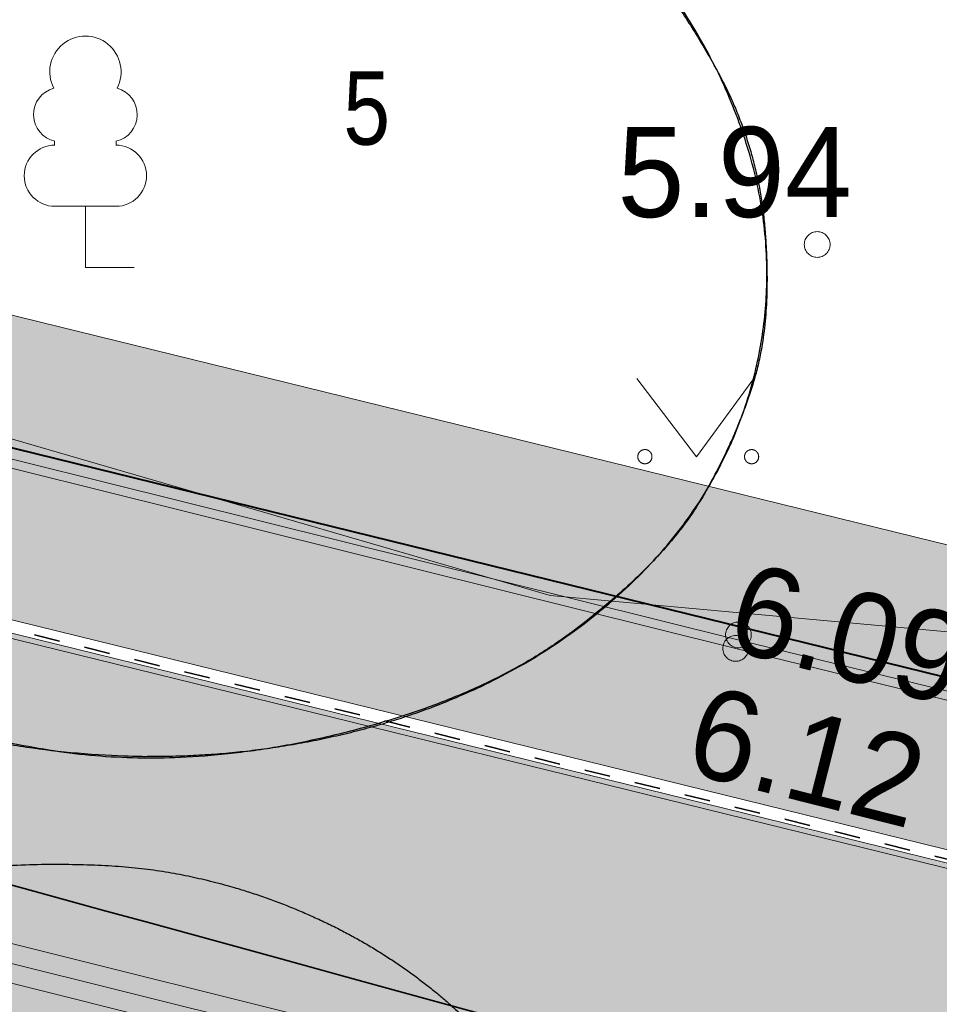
# Model space of a CAD drawing. Header units: metres. Extents: x 538891 to 1080079, y 6588829 to 13178720.
# Tile 559 of 656: x 539958.23 to 539965.37, y 6589312.12 to 6589319.77. Entities that reach past the tile are written whole.
import ezdxf

# ---------------------------------------------------------------- set-up
doc = ezdxf.new("R2010")
doc.units = ezdxf.units.M
doc.header["$LTSCALE"] = 0.4
doc.linetypes.add('#9_VIA31', pattern=[1, 0.5, -0.5])
for name, color, linetype in [('DENDRO', 7, 'Continuous'), ('GEO', 7, 'Continuous'), ('KOLDE PST', 7, 'Continuous')]:
    doc.layers.add(name, color=color, linetype=linetype)
doc.styles.add('Arial Narrow', font='ARIALN.TTF')
doc.styles.add('HK Explorer Book', font='txt')
doc.linetypes.add('EP_KBL', pattern='A,0,[1,EP_KBL.shx,S=1,R=0,X=0,Y=-0.5],-18.999', length=18.999)
doc.linetypes.add('MP_KBL', pattern='A,0,[1,MP_KBL.shx,S=1,R=0,X=0,Y=-0.5],-18.999', length=18.999)

# ---------------------------------------------------------------- blocks, each defined once
blk = doc.blocks.new('#9_019061_PP_TL (2D)')
at = {"linetype": 'Continuous', "lineweight": 0, "true_color": 0xffdf7f}
blk.add_hatch(color=41, dxfattribs=at).paths.add_polyline_path([(540078.0033, 6589286.7423), (539977.6469, 6589311.7785), (539969.9076, 6589313.5547), (539852.4138, 6589342.4308), (539846.4696, 6589343.9242), (539792.5735, 6589357.3852), (539787.2162, 6589358.7225), (539640.4989, 6589395.7995), (539628.2654, 6589398.679), (539563.8529, 6589414.9644), (539555.9774, 6589416.8194), (539478.7291, 6589436.237), (539478.4122, 6589434.9762), (539555.6416, 6589415.5634), (539563.5342, 6589413.7041), (539630.8259, 6589396.6907), (539632.5627, 6589396.2912), (539640.0546, 6589394.5709), (539786.8499, 6589357.4742), (539792.2585, 6589356.1239), (539846.1546, 6589342.6629), (539852.1036, 6589341.1684), (539969.5973, 6589312.2922), (539977.3441, 6589310.5142), (540019.7245, 6589299.9414), (540032.932, 6589296.6465), (540077.6886, 6589285.481), (540077.6957, 6589285.4791)])
at = {"linetype": 'Continuous', "lineweight": 0, "true_color": 0xadadad}
h = blk.add_hatch(color=253, dxfattribs=at)
edge = h.paths.add_edge_path()
edge.add_line((539477.7627, 6589431.943), (539486.2568, 6589429.8079))
edge.add_line((539486.2568, 6589429.8079), (539486.1105, 6589429.226))
edge.add_line((539486.1105, 6589429.226), (539487.5653, 6589428.8603))
edge.add_line((539487.5653, 6589428.8603), (539487.7115, 6589429.4422))
edge.add_line((539487.7115, 6589429.4422), (539555.6592, 6589412.3625))
edge.add_line((539555.6592, 6589412.3625), (539562.7558, 6589410.6487))
edge.add_line((539562.7558, 6589410.6487), (539566.8069, 6589409.6791))
edge.add_line((539566.8069, 6589409.6791), (539620.1117, 6589396.2021))
edge.add_arc((539619.597, 6589394.1661), 2.1, -13.65347, 75.81127, ccw=False)
edge.add_line((539621.6376, 6589393.6704), (539620.7163, 6589389.8777))
edge.add_line((539620.7163, 6589389.8777), (539624.4089, 6589388.9807))
edge.add_line((539624.4089, 6589388.9807), (539625.3126, 6589392.7008))
edge.add_arc((539627.3532, 6589392.2051), 2.1, 75.81125, 166.34655, ccw=False)
edge.add_line((539627.868, 6589394.241), (539632.6018, 6589393.0442))
edge.add_line((539632.6018, 6589393.0442), (539643.0719, 6589390.611))
edge.add_line((539643.0719, 6589390.611), (539786.0372, 6589354.4821))
edge.add_line((539786.0372, 6589354.4821), (539792.3012, 6589352.918))
edge.add_line((539792.3012, 6589352.918), (539845.3439, 6589339.6702))
edge.add_line((539845.3439, 6589339.6702), (539851.4125, 6589338.146))
edge.add_line((539851.4125, 6589338.146), (539860.749, 6589335.8514))
edge.add_line((539860.749, 6589335.8514), (539968.6993, 6589309.3207))
edge.add_line((539968.6993, 6589309.3207), (539969.2266, 6589309.1971))
edge.add_line((539969.2266, 6589309.1971), (539974.9736, 6589307.8505))
edge.add_line((539974.9736, 6589307.8505), (539975.8876, 6589307.6363))
edge.add_line((539975.8876, 6589307.6363), (539978.9425, 6589306.9204))
edge.add_line((539978.9425, 6589306.9204), (540047.1254, 6589289.9107))
edge.add_arc((540046.6171, 6589287.8731), 2.1, -13.97098, 75.9922, ccw=False)
edge.add_line((540048.6549, 6589287.3661), (540047.8151, 6589283.9904))
edge.add_line((540047.8151, 6589283.9904), (540051.5027, 6589283.073))
edge.add_line((540051.5027, 6589283.073), (540052.3413, 6589286.4437))
edge.add_arc((540054.3792, 6589285.9367), 2.1, 75.99219, 166.02903, ccw=False)
edge.add_line((540054.8875, 6589287.9742), (540076.8169, 6589282.5034))
edge.add_line((540076.8169, 6589282.5034), (540083.4395, 6589280.8094))
edge.add_line((540083.4395, 6589280.8094), (540088.4942, 6589279.5354))
edge.add_arc((540094.4575, 6589303.1955), 24.4, 255.8537, 302.82323)
edge.add_line((540107.6835, 6589282.691), (540136.9507, 6589301.5692))
edge.add_arc((540138.089, 6589299.8045), 2.1, 48.26669, 122.82323, ccw=False)
edge.add_line((540139.4869, 6589301.3716), (540137.7713, 6589305.6684))
edge.add_line((540137.7713, 6589305.6684), (540106.0574, 6589285.212))
edge.add_arc((540094.4575, 6589303.1955), 21.4, 255.8537, 302.82323, ccw=False)
edge.add_line((540089.2274, 6589282.4444), (540083.9479, 6589283.7751))
edge.add_line((540083.9479, 6589283.7751), (540077.6641, 6589285.384))
edge.add_line((540077.6641, 6589285.384), (540032.9078, 6589296.5495))
edge.add_line((540032.9078, 6589296.5495), (540019.7003, 6589299.8444))
edge.add_line((540019.7003, 6589299.8444), (539977.3208, 6589310.4169))
edge.add_line((539977.3208, 6589310.4169), (539969.5742, 6589312.1949))
edge.add_line((539969.5742, 6589312.1949), (539852.0795, 6589341.0713))
edge.add_line((539852.0795, 6589341.0713), (539846.1303, 6589342.5659))
edge.add_line((539846.1303, 6589342.5659), (539792.2343, 6589356.0269))
edge.add_line((539792.2343, 6589356.0269), (539786.8255, 6589357.3772))
edge.add_line((539786.8255, 6589357.3772), (539640.0312, 6589394.4737))
edge.add_line((539640.0312, 6589394.4737), (539632.5403, 6589396.1938))
edge.add_line((539632.5403, 6589396.1938), (539630.8025, 6589396.5935))
edge.add_line((539630.8025, 6589396.5935), (539563.5105, 6589413.6069))
edge.add_line((539563.5105, 6589413.6069), (539555.618, 6589415.4662))
edge.add_line((539555.618, 6589415.4662), (539478.4851, 6589434.8547))
edge.add_line((539478.4851, 6589434.8547), (539477.7627, 6589431.943))
at = {"color": 5, "linetype": 'Continuous', "lineweight": 40, "true_color": 0x0000ff}
blk.add_line((539934.579, 6589322.2373), (539969.7632, 6589313.5902), dxfattribs=at)
at = {"color": 26, "linetype": 'Continuous', "lineweight": 9, "true_color": 0x7f1f00, "flags": 128}
for points in [[(539478.3784, 6589434.8403), (539555.6085, 6589415.4274), (539563.501, 6589413.5681), (539630.7931, 6589396.5546), (539632.5313, 6589396.1548), (539640.0218, 6589394.4348), (539786.8158, 6589357.3384), (539792.2246, 6589355.9881), (539846.1206, 6589342.5271), (539852.0698, 6589341.0325), (539969.5649, 6589312.156), (539977.3115, 6589310.378), (540019.6906, 6589299.8056), (540032.8981, 6589296.5107), (540077.6543, 6589285.3452), (540083.938, 6589283.7363), (540089.2176, 6589282.4056, 0.207862), (540106.0791, 6589285.1784), (540137.895, 6589305.7007)], [(539478.4122, 6589434.9762), (539555.6416, 6589415.5634), (539563.5342, 6589413.7041), (539630.8259, 6589396.6907), (539632.5627, 6589396.2912), (539640.0546, 6589394.5709), (539786.8499, 6589357.4742), (539792.2585, 6589356.1239), (539846.1546, 6589342.6629), (539852.1036, 6589341.1684), (539969.5973, 6589312.2922), (539977.3441, 6589310.5142), (540019.7245, 6589299.9414), (540032.932, 6589296.6465), (540077.6886, 6589285.481), (540083.9725, 6589283.872), (540089.2518, 6589282.5414, 0.207862), (540106.0032, 6589285.2961), (540137.8191, 6589305.8183)]]:
    blk.add_lwpolyline(points, format="xyb", dxfattribs=at)
at = {"color": 26, "linetype": '#9_VIA31', "lineweight": 35, "true_color": 0x7f1f00, "flags": 128}
blk.add_lwpolyline([(538967.1483, 6589597.1198), (538965.7735, 6589591.5311), (538963.4364, 6589580.6686, 0.090401), (538963.1942, 6589573.0076), (538965.8297, 6589555.4153, 0.276139), (538973.2354, 6589546.3975), (538977.3219, 6589545.1854), (538983.151, 6589543.6469, 0.054191), (538991.0305, 6589542.4578), (538997.302, 6589542.1974, -0.05419), (539002.245, 6589541.4515), (539020.5147, 6589536.6295), (539037.1212, 6589531.4502, 0.091075), (539048.3729, 6589530.0857), (539075.1436, 6589531.72, -0.076752), (539091.2903, 6589530.2261), (539160.9259, 6589512.7814), (539209.5338, 6589500.5119), (539288.5486, 6589480.4527, 0.019126), (539291.6426, 6589479.7921), (539316.1157, 6589475.5377), (539397.2134, 6589455.1415), (539432.3306, 6589446.2745), (539471.4818, 6589436.6141), (539478.3953, 6589434.9083), (539555.6251, 6589415.4954), (539563.5176, 6589413.6361), (539630.8095, 6589396.6227), (539632.547, 6589396.223), (539640.0382, 6589394.5029), (539786.8328, 6589357.4063), (539792.2416, 6589356.056), (539846.1376, 6589342.595), (539852.0867, 6589341.1004), (539969.5811, 6589312.2241), (539977.3278, 6589310.4461), (540019.7076, 6589299.8735), (540032.915, 6589296.5786), (540077.6715, 6589285.4131), (540083.9553, 6589283.8041), (540089.2347, 6589282.4735, 0.207862), (540106.0411, 6589285.2372), (540137.857, 6589305.7595)], format="xyb", dxfattribs=at)
at = {"color": 41, "linetype": 'Continuous', "lineweight": 9, "true_color": 0xffdf7f, "flags": 128}
blk.add_lwpolyline([(539640.0546, 6589394.5709), (539786.8499, 6589357.4742), (539792.2585, 6589356.1239), (539846.1546, 6589342.6629), (539852.1036, 6589341.1684), (539969.5973, 6589312.2922), (539977.3441, 6589310.5142), (540019.7245, 6589299.9414), (540032.932, 6589296.6465), (540077.6886, 6589285.481), (540077.6957, 6589285.4791), (540078.0033, 6589286.7423), (539977.6469, 6589311.7785), (539969.9076, 6589313.5547), (539852.4138, 6589342.4308), (539846.4696, 6589343.9242), (539792.5735, 6589357.3852), (539787.2162, 6589358.7225), (539640.4989, 6589395.7995)], dxfattribs=at)
at = {"color": 251, "linetype": 'Continuous', "lineweight": 9, "true_color": 0x5b5b5b, "flags": 128}
blk.add_lwpolyline([(540032.9078, 6589296.5495), (540019.7003, 6589299.8444), (539977.3208, 6589310.4169), (539969.5742, 6589312.1949), (539852.0795, 6589341.0713), (539846.1303, 6589342.5659), (539792.2343, 6589356.0269), (539786.8255, 6589357.3772), (539640.0312, 6589394.4737)], dxfattribs=at)
at = {"color": 5, "linetype": 'Continuous', "lineweight": 35, "true_color": 0x0000ff, "flags": 128}
blk.add_lwpolyline([(539957.8954, 6589313.1168), (539958.2595, 6589313.017), (539958.8682, 6589312.8501), (539959.2243, 6589312.7524), (539959.5744, 6589312.6564), (539960.189, 6589312.4879), (539960.8139, 6589312.3166), (539961.1537, 6589312.2234), (539961.7867, 6589312.0498)], dxfattribs=at)
blk = doc.blocks.new('KOLDE PST TL')
at = {"color": 7}
blk.add_blockref('#9_019061_PP_TL (2D)', (0, 0), dxfattribs=at)
blk = doc.blocks.new('#13_KOLDE TAIM (2D)')
at = {"linetype": 'Continuous', "lineweight": 0, "true_color": 0xc4f877}
blk.add_hatch(color=71, dxfattribs=at).paths.add_polyline_path([(539935.4085, 6589325.6376), (539936.3854, 6589325.3975), (539935.7887, 6589322.9697), (539969.5999, 6589314.66), (539969.611, 6589314.619), (539969.7632, 6589313.5902), (539934.579, 6589322.2373), (539935.1756, 6589324.665)])
at = {"color": 71, "linetype": 'Continuous', "lineweight": 5, "true_color": 0xc4f877, "flags": 128}
blk.add_lwpolyline([(539935.4085, 6589325.6376), (539936.3854, 6589325.3975), (539935.7887, 6589322.9697), (539969.5999, 6589314.66), (539969.611, 6589314.619), (539969.7632, 6589313.5902), (539934.579, 6589322.2373), (539935.1756, 6589324.665)], close=True, dxfattribs=at)
blk = doc.blocks.new('Kolde pst Taim')
at = {"color": 13, "true_color": 0xff4646}
blk.add_blockref('#13_KOLDE TAIM (2D)', (0, 0), dxfattribs=at)
blk = doc.blocks.new('LEHTP1')
at = {"color": 252, "linetype": 'Continuous', "lineweight": 9, "true_color": 0x888888}
for p, q in [((-0.48, 1.96), (-0.48, 1.9)), ((0.48, 1.96), (0.48, 1.9)), ((0.48, 0.95), (-0.48, 0.95)), ((0, 0), (0, 0.95)), ((0.76, 0), (0, 0))]:
    blk.add_line(p, q, dxfattribs=at)
for centre, radius, start, end in [((0, 3.04), 0.554, 332.5799, 207.4201), ((-0.38, 2.375), 0.425, 105.2441, 257.079), ((0.38, 2.375), 0.425, 282.921, 74.7559), ((-0.475, 1.425), 0.475, 90, 270), ((0.475, 1.425), 0.475, 270, 90)]:
    blk.add_arc(centre, radius, start, end, dxfattribs=at)
blk = doc.blocks.new('MURU')
at = {"color": 7, "linetype": 'Continuous', "lineweight": 9}
for p, q in [((-0.927, 1.213), (0, 0)), ((0, 0), (0.891, 1.213))]:
    blk.add_line(p, q, dxfattribs=at)
for points in [[(-0.908, 0.028), (-0.901, 0.057), (-0.859, 0.099), (-0.802, 0.114), (-0.745, 0.099), (-0.703, 0.057), (-0.688, 0), (-0.703, -0.057), (-0.745, -0.099), (-0.802, -0.114), (-0.859, -0.099), (-0.901, -0.057), (-0.916, 0), (-0.908, 0.028)], [(0.749, 0.028), (0.757, 0.057), (0.799, 0.099), (0.856, 0.114), (0.912, 0.099), (0.954, 0.057), (0.969, 0), (0.954, -0.057), (0.912, -0.099), (0.856, -0.114), (0.799, -0.099), (0.757, -0.057), (0.742, 0), (0.749, 0.028)]]:
    blk.add_open_spline(points, degree=2, dxfattribs=at)

msp = doc.modelspace()

# ---------------------------------------------------------------- linework, layer by layer
at = {"layer": 'DENDRO', "color": 5, "linetype": 'Continuous', "lineweight": 25, "true_color": 0x0000ff}
msp.add_open_spline([(539960.5298, 6589314.1706), (539959.1804, 6589313.8987), (539956.3397, 6589314.5233), (539954.1181, 6589316.1489), (539953.1108, 6589318.3399), (539953.5878, 6589320.5092), (539955.4213, 6589322.0756), (539958.1199, 6589322.6194), (539960.9606, 6589321.9948), (539963.1822, 6589320.3692), (539964.1895, 6589318.1782), (539963.7125, 6589316.0088), (539961.8791, 6589314.4424), (539960.5298, 6589314.1706)], degree=2, dxfattribs=at)
msp.add_open_spline([(539953.3493, 6589319.4246), (539953.3424, 6589319.3929), (539953.3354, 6589319.3613), (539953.214, 6589318.7687), (539953.4599, 6589317.3654), (539954.283, 6589316.1663), (539955.523, 6589314.9863), (539957.4207, 6589314.2607), (539959.4762, 6589313.9243), (539961.8233, 6589314.4829), (539963.2542, 6589315.5732), (539963.8212, 6589316.5781), (539964.063, 6589317.4565), (539963.9655, 6589318.7709), (539963.3252, 6589319.953), (539962.2916, 6589321.1674), (539960.5272, 6589322.0481), (539958.511, 6589322.5844), (539955.9843, 6589322.248), (539954.3177, 6589321.2365), (539953.5069, 6589320.0741), (539953.3632, 6589319.4878), (539953.3563, 6589319.4562), (539953.3493, 6589319.4246)], degree=2, knots=[0, 0, 0, 0.002956, 0.002956, 0.058183, 0.113409, 0.168636, 0.223863, 0.27909, 0.334317, 0.389543, 0.44477, 0.499997, 0.555224, 0.61045, 0.665677, 0.720904, 0.776131, 0.831357, 0.886584, 0.941811, 0.997038, 0.997038, 1, 1, 1], dxfattribs=at)
at = {"layer": 'DENDRO', "color": 30, "linetype": 'Continuous', "lineweight": 25, "true_color": 0xff7f00}
msp.add_open_spline([(539955.5145, 6589311.2626), (539955.5092, 6589311.2404), (539955.5039, 6589311.2182), (539955.4097, 6589310.8007), (539955.5988, 6589309.7876), (539956.2442, 6589308.9275), (539956.8775, 6589308.3915), (539957.6906, 6589307.9561), (539958.6203, 6589307.6829), (539959.5702, 6589307.6054), (539960.8913, 6589307.7888), (539962.0004, 6589308.5139), (539962.4369, 6589309.2183), (539962.538, 6589309.5798), (539962.6144, 6589309.9485), (539962.5493, 6589310.7782), (539962.0477, 6589311.6308), (539961.5145, 6589312.1917), (539960.7857, 6589312.686), (539959.9039, 6589313.0467), (539958.9513, 6589313.2237), (539957.5498, 6589313.1788), (539956.2606, 6589312.5298), (539955.6346, 6589311.7195), (539955.5252, 6589311.307), (539955.5199, 6589311.2848), (539955.5145, 6589311.2626)], degree=2, knots=[0, 0, 0, 0.002527, 0.002527, 0.049905, 0.097283, 0.144661, 0.192039, 0.239417, 0.286795, 0.334173, 0.381551, 0.428929, 0.476308, 0.523686, 0.571064, 0.618442, 0.66582, 0.713198, 0.760576, 0.807954, 0.855332, 0.90271, 0.950088, 0.997466, 0.997466, 1, 1, 1], dxfattribs=at)
at = {"layer": 'GEO', "color": 8, "linetype": 'MP_KBL', "lineweight": 9, "true_color": 0x7d7d7d, "flags": 128}
msp.add_lwpolyline([(539915.5066, 6589327.2572), (539916.0137, 6589327.1327), (539916.3059, 6589327.4391), (539916.3696, 6589327.0608), (539924.6243, 6589324.9448), (539924.879, 6589325.31), (539924.9148, 6589324.9092), (539933.8158, 6589322.7326), (539934.0197, 6589322.987), (539934.1085, 6589322.657), (539942.164, 6589320.6878), (539942.4607, 6589321.0118), (539942.5589, 6589320.6469), (539953.176, 6589318.009), (539953.644, 6589318.2668), (539953.768, 6589317.785), (539962.345, 6589315.292), (539966.933, 6589314.874), (539967.0687, 6589314.9425), (539967.485, 6589314.685), (539968.943, 6589314.334), (539969.108, 6589314.378), (539977.703, 6589312.185), (539984.117, 6589310.762), (539985.8157, 6589310.2981), (539986.336, 6589310.006), (539986.608, 6589309.734), (539993.526, 6589308.402), (539999.2458, 6589306.9919)], dxfattribs=at)
at = {"layer": 'GEO', "color": 8, "linetype": 'Continuous', "lineweight": 9, "true_color": 0x7d7d7d, "flags": 128}
for points in [[(539969.7864, 6589313.4841), (539963.8016, 6589314.949), (539953.3395, 6589317.554), (539942.8085, 6589320.122), (539933.443, 6589322.465), (539933.692, 6589323.438), (539930.641, 6589324.192), (539930.423, 6589323.2), (539925.887, 6589324.322), (539915.5976, 6589326.859)], [(539969.77, 6589313.417), (539963.785, 6589314.882), (539953.323, 6589317.487), (539942.792, 6589320.055), (539933.365, 6589322.409), (539933.618, 6589323.379), (539930.699, 6589324.099), (539930.462, 6589323.122), (539925.867, 6589324.256), (539915.5146, 6589326.8085)]]:
    msp.add_lwpolyline(points, dxfattribs=at)
at = {"layer": 'GEO', "color": 8, "linetype": 'EP_KBL', "lineweight": 9, "true_color": 0x7d7d7d, "flags": 128}
for points in [[(540022.7265, 6589175.3277), (540017.4715, 6589185.4052), (540012.489, 6589191.3675), (539999.6975, 6589218.4002), (539993.5188, 6589230.1427), (539970.3086, 6589272.2645), (539967.7872, 6589277.7134), (539966.4729, 6589286.1888), (539963.5581, 6589307.4319), (539963.2499, 6589311.3217), (539957.7113, 6589312.7016), (539950.8872, 6589314.3882), (539910.4799, 6589324.4872)], [(540022.6592, 6589175.2946), (540017.4088, 6589185.3633), (540012.4253, 6589191.3267), (539999.6303, 6589218.3667), (539993.4528, 6589230.1071), (539970.2416, 6589272.2306), (539967.7145, 6589277.6921), (539966.3986, 6589286.1786), (539963.4836, 6589307.4238), (539963.1855, 6589311.1852), (539957.6738, 6589312.5564), (539950.8486, 6589314.2433), (539910.1284, 6589324.2935)], [(540022.5919, 6589175.2614), (540017.3461, 6589185.3213), (540012.3616, 6589191.286), (539999.5632, 6589218.3332), (539993.3867, 6589230.0715), (539970.1747, 6589272.1967), (539967.6417, 6589277.6708), (539966.3243, 6589286.1684), (539963.409, 6589307.4157), (539963.1211, 6589311.0487), (539957.6362, 6589312.4112), (539950.81, 6589314.0983), (539913.8487, 6589323.1423), (539912.438, 6589317.9604), (539907.2254, 6589298.813), (539899.3272, 6589294.4348)]]:
    msp.add_lwpolyline(points, dxfattribs=at)
at = {"layer": 'GEO', "color": 8, "linetype": 'Continuous', "lineweight": 9, "true_color": 0x7d7d7d, "flags": 128}
for points in [[(539964.518, 6589318.019), (539964.5175, 6589318.0092), (539964.5161, 6589317.9995), (539964.5137, 6589317.99), (539964.5104, 6589317.9807), (539964.5062, 6589317.9719), (539964.5011, 6589317.9634), (539964.4953, 6589317.9556), (539964.4887, 6589317.9483), (539964.4814, 6589317.9417), (539964.4736, 6589317.9359), (539964.4651, 6589317.9308), (539964.4563, 6589317.9266), (539964.447, 6589317.9233), (539964.4375, 6589317.9209), (539964.4278, 6589317.9195), (539964.418, 6589317.919), (539964.4082, 6589317.9195), (539964.3985, 6589317.9209), (539964.389, 6589317.9233), (539964.3797, 6589317.9266), (539964.3709, 6589317.9308), (539964.3624, 6589317.9359), (539964.3546, 6589317.9417), (539964.3473, 6589317.9483), (539964.3407, 6589317.9556), (539964.3349, 6589317.9634), (539964.3298, 6589317.9719), (539964.3256, 6589317.9807), (539964.3223, 6589317.99), (539964.3199, 6589317.9995), (539964.3185, 6589318.0092), (539964.318, 6589318.019), (539964.3185, 6589318.0288), (539964.3199, 6589318.0385), (539964.3223, 6589318.048), (539964.3256, 6589318.0573), (539964.3298, 6589318.0661), (539964.3349, 6589318.0746), (539964.3407, 6589318.0824), (539964.3473, 6589318.0897), (539964.3546, 6589318.0963), (539964.3624, 6589318.1021), (539964.3709, 6589318.1072), (539964.3797, 6589318.1114), (539964.389, 6589318.1147), (539964.3985, 6589318.1171), (539964.4082, 6589318.1185), (539964.418, 6589318.119), (539964.4278, 6589318.1185), (539964.4375, 6589318.1171), (539964.447, 6589318.1147), (539964.4563, 6589318.1114), (539964.4651, 6589318.1072), (539964.4736, 6589318.1021), (539964.4814, 6589318.0963), (539964.4887, 6589318.0897), (539964.4953, 6589318.0824), (539964.5011, 6589318.0746), (539964.5062, 6589318.0661), (539964.5104, 6589318.0573), (539964.5137, 6589318.048), (539964.5161, 6589318.0385), (539964.5175, 6589318.0288)], [(539963.906, 6589314.987), (539963.9055, 6589314.9772), (539963.9041, 6589314.9675), (539963.9017, 6589314.958), (539963.8984, 6589314.9487), (539963.8942, 6589314.9399), (539963.8891, 6589314.9314), (539963.8833, 6589314.9236), (539963.8767, 6589314.9163), (539963.8694, 6589314.9097), (539963.8616, 6589314.9039), (539963.8531, 6589314.8988), (539963.8443, 6589314.8946), (539963.835, 6589314.8913), (539963.8255, 6589314.8889), (539963.8158, 6589314.8875), (539963.806, 6589314.887), (539963.7962, 6589314.8875), (539963.7865, 6589314.8889), (539963.777, 6589314.8913), (539963.7677, 6589314.8946), (539963.7589, 6589314.8988), (539963.7504, 6589314.9039), (539963.7426, 6589314.9097), (539963.7353, 6589314.9163), (539963.7287, 6589314.9236), (539963.7229, 6589314.9314), (539963.7178, 6589314.9399), (539963.7136, 6589314.9487), (539963.7103, 6589314.958), (539963.7079, 6589314.9675), (539963.7065, 6589314.9772), (539963.706, 6589314.987), (539963.7065, 6589314.9968), (539963.7079, 6589315.0065), (539963.7103, 6589315.016), (539963.7136, 6589315.0253), (539963.7178, 6589315.0341), (539963.7229, 6589315.0426), (539963.7287, 6589315.0504), (539963.7353, 6589315.0577), (539963.7426, 6589315.0643), (539963.7504, 6589315.0701), (539963.7589, 6589315.0752), (539963.7677, 6589315.0794), (539963.777, 6589315.0827), (539963.7865, 6589315.0851), (539963.7962, 6589315.0865), (539963.806, 6589315.087), (539963.8158, 6589315.0865), (539963.8255, 6589315.0851), (539963.835, 6589315.0827), (539963.8443, 6589315.0794), (539963.8531, 6589315.0752), (539963.8616, 6589315.0701), (539963.8694, 6589315.0643), (539963.8767, 6589315.0577), (539963.8833, 6589315.0504), (539963.8891, 6589315.0426), (539963.8942, 6589315.0341), (539963.8984, 6589315.0253), (539963.9017, 6589315.016), (539963.9041, 6589315.0065), (539963.9055, 6589314.9968)], [(539963.885, 6589314.882), (539963.8845, 6589314.8722), (539963.8831, 6589314.8625), (539963.8807, 6589314.853), (539963.8774, 6589314.8437), (539963.8732, 6589314.8349), (539963.8681, 6589314.8264), (539963.8623, 6589314.8186), (539963.8557, 6589314.8113), (539963.8484, 6589314.8047), (539963.8406, 6589314.7989), (539963.8321, 6589314.7938), (539963.8233, 6589314.7896), (539963.814, 6589314.7863), (539963.8045, 6589314.7839), (539963.7948, 6589314.7825), (539963.785, 6589314.782), (539963.7752, 6589314.7825), (539963.7655, 6589314.7839), (539963.756, 6589314.7863), (539963.7467, 6589314.7896), (539963.7379, 6589314.7938), (539963.7294, 6589314.7989), (539963.7216, 6589314.8047), (539963.7143, 6589314.8113), (539963.7077, 6589314.8186), (539963.7019, 6589314.8264), (539963.6968, 6589314.8349), (539963.6926, 6589314.8437), (539963.6893, 6589314.853), (539963.6869, 6589314.8625), (539963.6855, 6589314.8722), (539963.685, 6589314.882), (539963.6855, 6589314.8918), (539963.6869, 6589314.9015), (539963.6893, 6589314.911), (539963.6926, 6589314.9203), (539963.6968, 6589314.9291), (539963.7019, 6589314.9376), (539963.7077, 6589314.9454), (539963.7143, 6589314.9527), (539963.7216, 6589314.9593), (539963.7294, 6589314.9651), (539963.7379, 6589314.9702), (539963.7467, 6589314.9744), (539963.756, 6589314.9777), (539963.7655, 6589314.9801), (539963.7752, 6589314.9815), (539963.785, 6589314.982), (539963.7948, 6589314.9815), (539963.8045, 6589314.9801), (539963.814, 6589314.9777), (539963.8233, 6589314.9744), (539963.8321, 6589314.9702), (539963.8406, 6589314.9651), (539963.8484, 6589314.9593), (539963.8557, 6589314.9527), (539963.8623, 6589314.9454), (539963.8681, 6589314.9376), (539963.8732, 6589314.9291), (539963.8774, 6589314.9203), (539963.8807, 6589314.911), (539963.8831, 6589314.9015), (539963.8845, 6589314.8918)]]:
    msp.add_lwpolyline(points, close=True, dxfattribs=at)

# ---------------------------------------------------------------- block references
at = {"layer": 'GEO', "color": 8, "true_color": 0x7d7d7d, "xscale": 0.5, "yscale": 0.5, "zscale": 0.5}
for name, p in [('LEHTP1', (539958.7352, 6589317.8407)), ('MURU', (539963.4809, 6589316.3711))]:
    msp.add_blockref(name, p, dxfattribs=at)
at = {"layer": 'KOLDE PST', "color": 7}
for name in ['KOLDE PST TL', 'Kolde pst Taim']:
    msp.add_blockref(name, (0, 0), dxfattribs=at)

# ---------------------------------------------------------------- texts
at = {"layer": 'DENDRO', "color": 250, "true_color": 0x333333, "insert": (539960.7381, 6589319.3649), "char_height": 0.5708, "attachment_point": 1, "line_spacing_factor": 2.63829, "style": 'Arial Narrow'}
msp.add_mtext('5', dxfattribs=at)
at = {"layer": 'GEO', "color": 8, "true_color": 0x7d7d7d, "insert": (539962.6062, 6589318.2222), "char_height": 0.7, "attachment_point": 7, "line_spacing_factor": 0.25, "style": 'HK Explorer Book'}
msp.add_mtext(' 5.94', dxfattribs=at)
at = {"layer": 'GEO', "color": 8, "true_color": 0x7d7d7d, "char_height": 0.7, "attachment_point": 7, "line_spacing_factor": 0.25, "style": 'HK Explorer Book'}
for s, insert, rotation in [(' 6.09', (539963.4372, 6589314.9389), 345.55211), (' 6.12', (539963.1143, 6589313.9806), 345.8487)]:
    msp.add_mtext(s, dxfattribs=dict(at, insert=insert, rotation=rotation))

doc.saveas('drawing.dxf')
